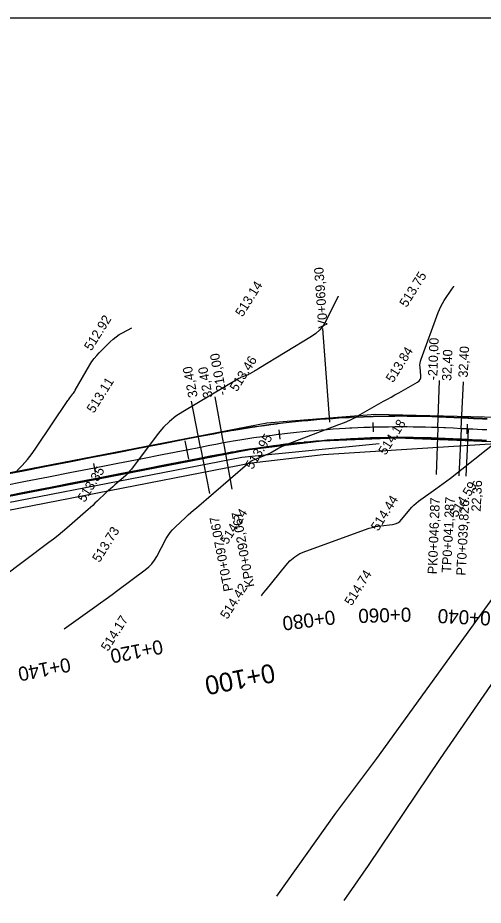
# Model space of a CAD drawing. Extents: x -636600 to -628587, y -1090963 to -1085869.
# Drawn here: x -629207.8 to -629108.8, y -1090116.5 to -1089927.9 of the extents above; entities that cross this region are included whole.
import ezdxf

# ---------------------------------------------------------------- set-up
doc = ezdxf.new("R2010")
doc.units = 0
for name, color, linetype in [('01_OBVOD PÚ', 7, 'Continuous'), ('01_PARCELY_NÁVRH_PC', 7, 'Continuous'), ('06_ÚSES_IP_NAVRH', 7, 'Continuous'), ('08_LEGENDA_HV', 7, 'Continuous'), ('42', 7, 'Continuous'), ('Ex_Minor Contours', 7, 'Continuous'), ('HEKTOMETRY100', 7, 'Continuous'), ('HEKTOMETRY20', 7, 'Continuous'), ('HL_BODY', 7, 'Continuous'), ('koty_vše', 7, 'Continuous'), ('POLOMERY', 7, 'Continuous'), ('situace_osa', 7, 'Continuous'), ('situace_těleso', 7, 'Continuous'), ('situace_vozovka', 7, 'Continuous'), ('VRCHOLY', 7, 'Continuous')]:
    doc.layers.add(name, color=color, linetype=linetype)

msp = doc.modelspace()

# ---------------------------------------------------------------- linework, layer by layer
at = {"layer": '01_OBVOD PÚ'}
msp.add_lwpolyline([(-629064.38, -1090116.55), (-629062.45, -1090113.97), (-629035.57, -1090081.14), (-629012.84, -1090055.12), (-629022.13, -1090045.89), (-629033.54, -1090037.48), (-629043.49, -1090030.13), (-629048.22, -1090026.65), (-629050.62, -1090025.1), (-629055.31, -1090022.04), (-629068.09, -1090013.73), (-629099.9, -1090012.99), (-629131.7, -1090012.25), (-629148.72, -1090013.61), (-629154.84, -1090014.09), (-629280.62, -1090038.37), (-629307.14, -1090043.49), (-629296.45, -1090016.73), (-629293.93, -1090012.42), (-629270.46, -1089972.35), (-629268.57, -1089963.42), (-629266.63, -1089954.23), (-629265, -1089934.28), (-629263.49, -1089927.9)], dxfattribs=at)
at = {"layer": '01_PARCELY_NÁVRH_PC'}
for points in [[(-629423.86, -1090066.33), (-629301.32, -1090047.36), (-629158.55, -1090019.65), (-629143.13, -1090017.81), (-629127.19, -1090017.17), (-629101.71, -1090018.17), (-629088.61, -1090016.74), (-629074.2, -1090013.59), (-629099.9, -1090012.99), (-629131.7, -1090012.25), (-629148.72, -1090013.61), (-629154.84, -1090014.09), (-629280.62, -1090038.37), (-629307.14, -1090043.49), (-629404.13, -1090058.24), (-629408.64, -1090057.19), (-629412.28, -1090054.2), (-629414.18, -1090049.97)], [(-629422, -1090069.08), (-629420.02, -1090065.73), (-629301.32, -1090047.36), (-629158.55, -1090019.65), (-629143.13, -1090017.81), (-629127.19, -1090017.17), (-629101.71, -1090018.17), (-629142.89, -1090020.81), (-629158.08, -1090022.61), (-629300.81, -1090050.32)]]:
    msp.add_lwpolyline(points, close=True, dxfattribs=at)
at = {"layer": '06_ÚSES_IP_NAVRH'}
msp.add_lwpolyline([(-629130.95, -1090018.5), (-629160.13, -1090021.36), (-629307.89, -1090049.98), (-629417.13, -1090066.69)], dxfattribs=at)
at = {"layer": '08_LEGENDA_HV'}
msp.add_line((-629847.27, -1089927.9), (-629007.27, -1089927.9), dxfattribs=at)
at = {"layer": '42'}
for p, q in [((-629094.07, -1090050.6), (-629117.95, -1090085.35)), ((-629115.01, -1090062.63), (-629106.43, -1090050.8)), ((-629131.47, -1090085.34), (-629115.01, -1090062.63)), ((-629140.16, -1090096.94), (-629131.47, -1090085.34)), ((-629117.95, -1090085.35), (-629133.31, -1090108.13)), ((-629152.74, -1090114.59), (-629140.16, -1090096.94)), ((-629133.31, -1090108.13), (-629138.49, -1090115.55))]:
    msp.add_line(p, q, dxfattribs=at)
at = {"layer": 'Ex_Minor Contours'}
for points in [[(-629197.95, -1090057.8), (-629191.5, -1090053.17), (-629190.26, -1090052.28), (-629189.02, -1090051.38), (-629187.78, -1090050.47), (-629186.55, -1090049.56), (-629180.71, -1090045.25), (-629179.97, -1090044.64), (-629179.31, -1090043.96), (-629178.74, -1090043.21), (-629178.24, -1090042.39), (-629176.23, -1090038.62), (-629175.84, -1090037.96), (-629175.4, -1090037.34), (-629174.92, -1090036.76), (-629174.38, -1090036.21), (-629172.13, -1090034.1), (-629171.57, -1090033.57), (-629171, -1090033.06), (-629170.42, -1090032.54), (-629169.84, -1090032.04), (-629158.98, -1090022.69), (-629158.63, -1090022.41), (-629158.25, -1090022.16), (-629157.86, -1090021.95), (-629157.44, -1090021.77), (-629155.73, -1090021.12), (-629155.31, -1090020.95), (-629154.89, -1090020.76), (-629154.49, -1090020.56), (-629154.09, -1090020.35), (-629152.5, -1090019.46), (-629152.1, -1090019.24), (-629151.69, -1090019.04), (-629151.28, -1090018.86), (-629150.85, -1090018.69), (-629139.51, -1090014.39), (-629138.35, -1090013.92), (-629137.2, -1090013.4), (-629136.08, -1090012.85), (-629134.97, -1090012.25), (-629130, -1090009.43), (-629129.2, -1090008.98), (-629128.4, -1090008.52), (-629127.6, -1090008.07), (-629126.79, -1090007.62), (-629122.77, -1090005.34), (-629122.43, -1090005.09), (-629122.2, -1090004.78), (-629122.08, -1090004.42), (-629122.07, -1090004), (-629122.26, -1090002.19), (-629122.28, -1090001.74), (-629122.25, -1090001.3), (-629122.17, -1090000.87), (-629122.03, -1090000.44), (-629118.41, -1089990.57), (-629118.14, -1089989.91), (-629117.83, -1089989.26), (-629117.49, -1089988.63), (-629117.1, -1089988.02), (-629115.49, -1089985.61), (-629115.1, -1089985.01), (-629115.07, -1089984.94)], [(-629139.64, -1089987.11), (-629139.69, -1089987.18), (-629140.23, -1089988.21), (-629142.3, -1089992.38), (-629142.87, -1089993.37), (-629143.57, -1089994.25), (-629144.39, -1089995.02), (-629145.32, -1089995.68), (-629156.55, -1090002.47), (-629156.77, -1090002.6), (-629157, -1090002.74), (-629157.23, -1090002.87), (-629157.46, -1090003), (-629158.47, -1090003.58), (-629158.66, -1090003.68), (-629158.85, -1090003.77), (-629159.04, -1090003.86), (-629159.24, -1090003.94), (-629160.03, -1090004.24), (-629160.22, -1090004.31), (-629160.42, -1090004.4), (-629160.6, -1090004.5), (-629160.79, -1090004.6), (-629172.73, -1090011.65), (-629174.21, -1090012.61), (-629175.57, -1090013.71), (-629176.82, -1090014.94), (-629177.95, -1090016.29), (-629183.66, -1090023.84), (-629184.04, -1090024.31), (-629184.44, -1090024.77), (-629184.87, -1090025.2), (-629185.32, -1090025.61), (-629187.18, -1090027.21), (-629187.64, -1090027.61), (-629188.09, -1090028.01), (-629188.54, -1090028.42), (-629188.99, -1090028.84), (-629190.94, -1090030.67), (-629191.41, -1090031.11), (-629191.89, -1090031.55), (-629192.37, -1090031.98), (-629192.86, -1090032.41), (-629197.4, -1090036.39), (-629198.32, -1090037.19), (-629199.26, -1090037.96), (-629200.22, -1090038.72), (-629201.19, -1090039.46), (-629221.16, -1090054.37)], [(-629208.02, -1090024.23), (-629206.87, -1090023.06), (-629205.79, -1090021.83), (-629204.77, -1090020.54), (-629203.81, -1090019.2), (-629197.29, -1090009.5), (-629197.15, -1090009.29), (-629197.01, -1090009.09), (-629196.87, -1090008.88), (-629196.72, -1090008.68), (-629196.14, -1090007.87), (-629195.99, -1090007.67), (-629195.85, -1090007.46), (-629195.72, -1090007.25), (-629195.59, -1090007.04), (-629192.47, -1090001.68), (-629192.04, -1090000.99), (-629191.56, -1090000.33), (-629191.04, -1089999.7), (-629190.48, -1089999.1), (-629188.15, -1089996.79), (-629187.55, -1089996.24), (-629186.91, -1089995.73), (-629186.24, -1089995.26), (-629185.54, -1089994.85), (-629183.59, -1089993.78)], [(-629156, -1090050.79), (-629155.89, -1090050.64), (-629155.46, -1090050.08), (-629155.02, -1090049.53), (-629150.82, -1090044.3), (-629149.92, -1090043.32), (-629148.91, -1090042.49), (-629147.8, -1090041.81), (-629146.58, -1090041.28), (-629133.06, -1090036.42), (-629132.47, -1090036.22), (-629131.86, -1090036.07), (-629131.25, -1090035.95), (-629130.63, -1090035.87), (-629128.14, -1090035.62), (-629127.55, -1090035.5), (-629127.01, -1090035.28), (-629126.53, -1090034.95), (-629126.11, -1090034.51), (-629124.44, -1090032.43), (-629124.02, -1090031.93), (-629123.57, -1090031.47), (-629123.08, -1090031.05), (-629122.56, -1090030.65), (-629118.89, -1090028.06), (-629118.1, -1090027.49), (-629117.32, -1090026.92), (-629116.55, -1090026.33), (-629115.79, -1090025.74), (-629105.77, -1090017.8)]]:
    msp.add_lwpolyline(points, dxfattribs=at)
at = {"layer": 'HEKTOMETRY100'}
msp.add_lwpolyline([(-629171.46, -1090021.75), (-629172.23, -1090017.82)], dxfattribs=at)
at = {"layer": 'HEKTOMETRY20'}
for points in [[(-629132.17, -1090015.95), (-629132.22, -1090013.95)], [(-629152.01, -1090017.45), (-629152.25, -1090015.47)], [(-629112.25, -1090016.31), (-629112.15, -1090014.31)], [(-629191.29, -1090024.59), (-629191.67, -1090022.63)]]:
    msp.add_lwpolyline(points, dxfattribs=at)
at = {"layer": 'HL_BODY'}
for points in [[(-629118.48, -1090015.02), (-629118.86, -1090025.01)], [(-629113.49, -1090015.25), (-629113.98, -1090025.24)], [(-629112.03, -1090015.32), (-629112.52, -1090025.31)], [(-629168.97, -1090019.22), (-629167.06, -1090029.04)], [(-629164.06, -1090018.28), (-629162.26, -1090028.12)]]:
    msp.add_lwpolyline(points, dxfattribs=at)
at = {"layer": 'POLOMERY'}
for points in [[(-629118.48, -1090015.02), (-629118.11, -1090005.03)], [(-629113.49, -1090015.25), (-629113, -1090005.26)], [(-629164.06, -1090018.28), (-629165.85, -1090008.45)], [(-629168.97, -1090019.22), (-629170.88, -1090009.41)], [(-629112.03, -1090015.32), (-629112.52, -1090025.31)]]:
    msp.add_lwpolyline(points, dxfattribs=at)
at = {"layer": 'situace_osa'}
msp.add_lwpolyline([(-629108.03, -1090015.5), (-629109.03, -1090015.46), (-629110.03, -1090015.42), (-629111.03, -1090015.37), (-629112.03, -1090015.32), (-629112.2, -1090015.31), (-629113.49, -1090015.25), (-629115.15, -1090015.17), (-629116.82, -1090015.09), (-629117.2, -1090015.07), (-629118.48, -1090015.02), (-629119.79, -1090014.98), (-629121.1, -1090014.94), (-629122.2, -1090014.91), (-629122.41, -1090014.91), (-629123.71, -1090014.89), (-629125.02, -1090014.88), (-629126.33, -1090014.87), (-629127.2, -1090014.87), (-629127.64, -1090014.88), (-629128.95, -1090014.89), (-629130.25, -1090014.91), (-629131.56, -1090014.94), (-629132.19, -1090014.95), (-629132.87, -1090014.97), (-629134.18, -1090015.02), (-629135.48, -1090015.07), (-629136.79, -1090015.13), (-629137.19, -1090015.15), (-629138.1, -1090015.2), (-629139.4, -1090015.28), (-629140.71, -1090015.36), (-629142.01, -1090015.46), (-629142.18, -1090015.47), (-629143.32, -1090015.56), (-629144.62, -1090015.67), (-629145.92, -1090015.79), (-629147.16, -1090015.91), (-629147.22, -1090015.91), (-629148.53, -1090016.05), (-629149.83, -1090016.19), (-629151.12, -1090016.34), (-629152.13, -1090016.46), (-629152.42, -1090016.5), (-629153.72, -1090016.66), (-629155.02, -1090016.84), (-629156.31, -1090017.02), (-629157.08, -1090017.13), (-629157.61, -1090017.21), (-629158.9, -1090017.41), (-629160.19, -1090017.62), (-629161.48, -1090017.83), (-629162.02, -1090017.92), (-629162.77, -1090018.05), (-629164.06, -1090018.28), (-629165.7, -1090018.59), (-629166.94, -1090018.83), (-629167.33, -1090018.9), (-629168.97, -1090019.22), (-629171.85, -1090019.78), (-629176.76, -1090020.74), (-629181.66, -1090021.69), (-629186.57, -1090022.65), (-629191.48, -1090023.61), (-629196.39, -1090024.56), (-629201.29, -1090025.52), (-629206.2, -1090026.48), (-629211.11, -1090027.43)], dxfattribs=at)
at = {"layer": 'situace_těleso'}
for points in [[(-629107.96, -1090013.16), (-629108.94, -1090013.11), (-629109.92, -1090013.05), (-629110.92, -1090013), (-629111.91, -1090012.96), (-629112.09, -1090012.96), (-629113.37, -1090012.91), (-629115.04, -1090012.84), (-629116.72, -1090012.78), (-629117.1, -1090012.76), (-629118.4, -1090012.72), (-629119.72, -1090012.68), (-629121.04, -1090012.65), (-629122.15, -1090012.63), (-629122.36, -1090012.63), (-629123.69, -1090012.61), (-629125.01, -1090012.6), (-629126.33, -1090012.6), (-629127.2, -1090012.6), (-629127.65, -1090012.6), (-629128.97, -1090012.62), (-629130.3, -1090012.64), (-629131.62, -1090012.66), (-629132.26, -1090012.68), (-629132.94, -1090012.7), (-629134.26, -1090012.74), (-629135.58, -1090012.79), (-629136.9, -1090012.85), (-629137.31, -1090012.87), (-629138.22, -1090012.91), (-629139.54, -1090012.99), (-629140.86, -1090013.07), (-629142.18, -1090013.17), (-629142.35, -1090013.18), (-629143.5, -1090013.27), (-629144.82, -1090013.38), (-629146.14, -1090013.49), (-629147.39, -1090013.61), (-629147.45, -1090013.62), (-629148.77, -1090013.76), (-629150.08, -1090013.9), (-629151.4, -1090014.05), (-629152.41, -1090014.18), (-629152.71, -1090014.21), (-629154.02, -1090014.38), (-629155.33, -1090014.56), (-629156.64, -1090014.75), (-629157.42, -1090014.87), (-629157.95, -1090014.95), (-629159.25, -1090015.14), (-629160.56, -1090015.35), (-629161.86, -1090015.57), (-629162.41, -1090015.66), (-629163.17, -1090015.8), (-629164.47, -1090016.04), (-629166.12, -1090016.37), (-629167.37, -1090016.61), (-629167.76, -1090016.69), (-629169.4, -1090017.01), (-629172.28, -1090017.57), (-629177.19, -1090018.52), (-629182.09, -1090019.48), (-629187, -1090020.43), (-629191.91, -1090021.39), (-629196.82, -1090022.32), (-629201.74, -1090023.25), (-629206.64, -1090024.21), (-629211.55, -1090025.17)], [(-629210.67, -1090029.69), (-629205.76, -1090028.74), (-629200.85, -1090027.79), (-629195.94, -1090026.84), (-629191.04, -1090025.88), (-629186.13, -1090024.92), (-629181.22, -1090023.97), (-629176.31, -1090023.01), (-629171.4, -1090022.05), (-629168.53, -1090021.49), (-629166.89, -1090021.17), (-629166.5, -1090021.1), (-629165.27, -1090020.86), (-629163.64, -1090020.56), (-629162.37, -1090020.32), (-629161.63, -1090020.19), (-629161.1, -1090020.09), (-629159.82, -1090019.87), (-629158.55, -1090019.65), (-629157.27, -1090019.44), (-629156.76, -1090019.36), (-629155.99, -1090019.25), (-629154.71, -1090019.07), (-629153.43, -1090018.9), (-629152.14, -1090018.74), (-629151.85, -1090018.71), (-629150.86, -1090018.59), (-629149.57, -1090018.44), (-629148.29, -1090018.3), (-629147, -1090018.17), (-629146.94, -1090018.16), (-629145.71, -1090018.04), (-629144.42, -1090017.92), (-629143.13, -1090017.81), (-629142.01, -1090017.73), (-629141.84, -1090017.71), (-629140.55, -1090017.62), (-629139.26, -1090017.53), (-629137.97, -1090017.46), (-629137.07, -1090017.41), (-629136.68, -1090017.39), (-629135.39, -1090017.33), (-629134.09, -1090017.28), (-629132.8, -1090017.24), (-629132.13, -1090017.23), (-629131.51, -1090017.21), (-629130.21, -1090017.19), (-629128.92, -1090017.18), (-629127.62, -1090017.17), (-629127.19, -1090017.17), (-629126.33, -1090017.17), (-629125.04, -1090017.17), (-629123.74, -1090017.19), (-629122.45, -1090017.21), (-629122.24, -1090017.22), (-629121.16, -1090017.25), (-629119.86, -1090017.29), (-629118.57, -1090017.34), (-629117.3, -1090017.4), (-629116.92, -1090017.42), (-629115.27, -1090017.51), (-629113.61, -1090017.61), (-629112.32, -1090017.68), (-629112.15, -1090017.69), (-629111.15, -1090017.75), (-629110.14, -1090017.81), (-629109.13, -1090017.87), (-629108.12, -1090017.92)]]:
    msp.add_lwpolyline(points, dxfattribs=at)
at = {"layer": 'situace_vozovka'}
for points in [[(-629107.96, -1090013.25), (-629108.94, -1090013.21), (-629109.93, -1090013.17), (-629110.92, -1090013.12), (-629111.92, -1090013.07), (-629112.09, -1090013.06), (-629113.38, -1090013), (-629115.05, -1090012.92), (-629116.72, -1090012.84), (-629117.1, -1090012.82), (-629118.4, -1090012.77), (-629119.72, -1090012.73), (-629121.04, -1090012.69), (-629122.15, -1090012.66), (-629122.36, -1090012.66), (-629123.69, -1090012.64), (-629125.01, -1090012.63), (-629126.33, -1090012.62), (-629127.2, -1090012.62), (-629127.65, -1090012.63), (-629128.97, -1090012.64), (-629130.3, -1090012.66), (-629131.62, -1090012.69), (-629132.26, -1090012.7), (-629132.94, -1090012.72), (-629134.26, -1090012.77), (-629135.58, -1090012.82), (-629136.9, -1090012.88), (-629137.31, -1090012.91), (-629138.22, -1090012.95), (-629139.54, -1090013.03), (-629140.86, -1090013.12), (-629142.18, -1090013.21), (-629142.35, -1090013.23), (-629143.5, -1090013.32), (-629144.82, -1090013.43), (-629146.13, -1090013.55), (-629147.38, -1090013.67), (-629147.45, -1090013.67), (-629148.76, -1090013.81), (-629150.08, -1090013.95), (-629151.39, -1090014.1), (-629152.41, -1090014.23), (-629152.7, -1090014.26), (-629154.01, -1090014.43), (-629155.32, -1090014.61), (-629156.63, -1090014.79), (-629157.41, -1090014.91), (-629157.94, -1090014.99), (-629159.25, -1090015.19), (-629160.55, -1090015.4), (-629161.86, -1090015.61), (-629162.4, -1090015.71), (-629163.16, -1090015.84), (-629164.46, -1090016.07), (-629166.11, -1090016.38), (-629167.37, -1090016.62), (-629167.76, -1090016.69), (-629169.4, -1090017.01), (-629172.28, -1090017.57), (-629177.19, -1090018.53), (-629182.09, -1090019.49), (-629187, -1090020.44), (-629191.91, -1090021.4), (-629196.82, -1090022.35), (-629201.72, -1090023.31), (-629206.63, -1090024.27), (-629211.54, -1090025.22)], [(-629108.11, -1090017.74), (-629109.12, -1090017.71), (-629110.13, -1090017.66), (-629111.14, -1090017.62), (-629112.14, -1090017.57), (-629112.32, -1090017.56), (-629113.6, -1090017.49), (-629115.26, -1090017.41), (-629116.92, -1090017.34), (-629117.29, -1090017.32), (-629118.57, -1090017.27), (-629119.86, -1090017.22), (-629121.15, -1090017.19), (-629122.24, -1090017.16), (-629122.45, -1090017.16), (-629123.74, -1090017.14), (-629125.04, -1090017.13), (-629126.33, -1090017.12), (-629127.19, -1090017.12), (-629127.62, -1090017.13), (-629128.92, -1090017.14), (-629130.21, -1090017.16), (-629131.51, -1090017.19), (-629132.13, -1090017.2), (-629132.8, -1090017.22), (-629134.09, -1090017.27), (-629135.39, -1090017.32), (-629136.68, -1090017.38), (-629137.07, -1090017.4), (-629137.97, -1090017.45), (-629139.26, -1090017.52), (-629140.55, -1090017.61), (-629141.84, -1090017.7), (-629142.01, -1090017.71), (-629143.13, -1090017.8), (-629144.42, -1090017.91), (-629145.71, -1090018.03), (-629146.94, -1090018.14), (-629147, -1090018.15), (-629148.29, -1090018.28), (-629149.57, -1090018.42), (-629150.86, -1090018.57), (-629151.85, -1090018.69), (-629152.14, -1090018.73), (-629153.43, -1090018.89), (-629154.71, -1090019.07), (-629155.99, -1090019.25), (-629156.76, -1090019.36), (-629157.27, -1090019.44), (-629158.55, -1090019.63), (-629159.83, -1090019.84), (-629161.1, -1090020.05), (-629161.64, -1090020.14), (-629162.38, -1090020.27), (-629163.65, -1090020.5), (-629165.28, -1090020.8), (-629166.51, -1090021.04), (-629166.91, -1090021.11), (-629168.54, -1090021.43), (-629171.42, -1090021.99), (-629176.32, -1090022.95), (-629181.23, -1090023.9), (-629186.14, -1090024.86), (-629191.05, -1090025.82), (-629195.96, -1090026.77), (-629200.86, -1090027.73), (-629205.77, -1090028.68), (-629210.68, -1090029.64)]]:
    msp.add_lwpolyline(points, dxfattribs=at)
at = {"layer": 'VRCHOLY'}
msp.add_lwpolyline([(-629141.47, -1090013.86), (-629142.9, -1089993.92)], dxfattribs=at)

# ---------------------------------------------------------------- texts
at = {"layer": 'HEKTOMETRY100'}
msp.add_text('0+100', height=4, rotation=191.0245, dxfattribs=at).set_placement((-629153.56, -1090065.12))
at = {"layer": 'HEKTOMETRY20'}
for s, rotation, p in [('0+060', 181.5932, (-629124.17, -1090053.25)), ('0+040', 177.1696, (-629107.16, -1090054.11)), ('0+080', 187.05, (-629140.5, -1090053.82)), ('0+120', 191.0245, (-629177.29, -1090060.07)), ('0+140', 191.0245, (-629196.92, -1090063.89))]:
    msp.add_text(s, height=3, rotation=rotation, dxfattribs=at).set_placement(p)
at = {"layer": 'HL_BODY'}
for s, rotation, p in [('PK0+046,287', 87.8517, (-629118.65, -1090046.22)), ('TP0+041,287', 87.1696, (-629115.67, -1090045.91)), ('PT0+039,826', 87.1696, (-629112.57, -1090046.51)), ('PT0+097,067', 101.0245, (-629162.02, -1090049.63)), ('KP0+092,067', 100.3424, (-629157.48, -1090048.78))]:
    msp.add_text(s, height=2, rotation=rotation, dxfattribs=at).set_placement(p)
at = {"layer": 'koty_vše'}
for s, p in [('513.75', (-629125.11, -1089989.6)), ('513.14', (-629160.02, -1089991.62)), ('512.92', (-629192.18, -1089998.85)), ('513.84', (-629128, -1090005.59)), ('513.46', (-629161.21, -1090007.52)), ('513.11', (-629191.63, -1090012.07)), ('514.18', (-629129.58, -1090021.01)), ('513.95', (-629157.92, -1090024.06)), ('513.35', (-629193.6, -1090031.04)), ('514.59', (-629114.43, -1090034.23)), ('514.44', (-629131.17, -1090037.16)), ('514.24', (-629163.25, -1090039.99)), ('513.73', (-629190.45, -1090043.82)), ('514.74', (-629136.8, -1090053.02)), ('514.42', (-629163.23, -1090055.89)), ('514.17', (-629188.61, -1090062.7))]:
    msp.add_text(s, height=2, rotation=57.8371, dxfattribs=at).set_placement(p)
at = {"layer": 'POLOMERY'}
for s, rotation, p in [('-210,00', 87.8517, (-629118.61, -1090005.01)), ('32,40', 87.8517, (-629115.61, -1090005.12)), ('32,40', 87.1696, (-629112.13, -1090004.43)), ('-210,00', 100.3424, (-629163.39, -1090008)), ('32,40', 101.0245, (-629169.54, -1090008.43)), ('32,40', 100.3424, (-629166.34, -1090008.54)), ('22,36', 87.1696, (-629109.37, -1090032.92))]:
    msp.add_text(s, height=2, rotation=rotation, dxfattribs=at).set_placement(p)
at = {"layer": 'VRCHOLY'}
msp.add_text('V0+069,30', height=2, rotation=94.0971, dxfattribs=at).set_placement((-629141.9, -1089993.84))

doc.saveas('drawing.dxf')
